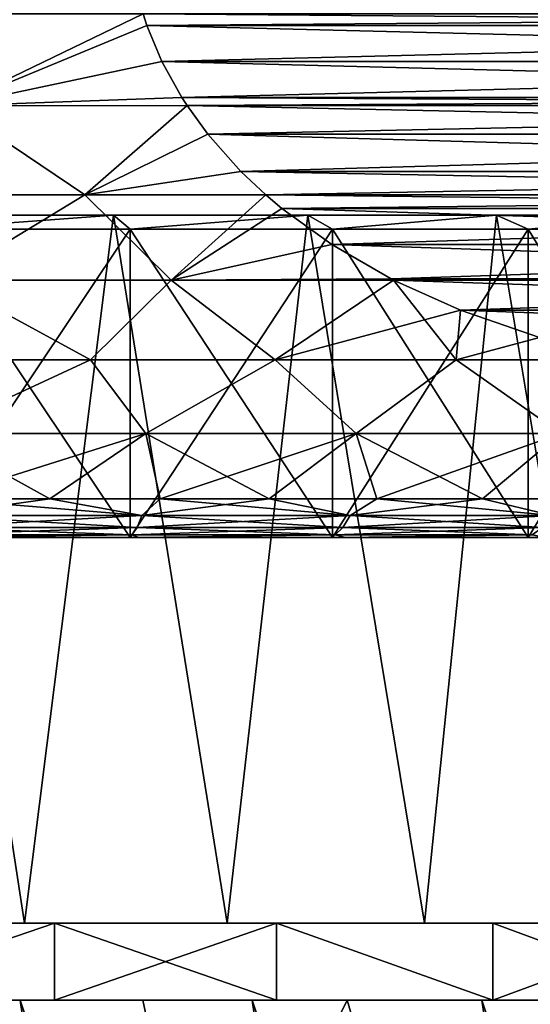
# Model space of a CAD drawing. Header units: metres. Extents: x -109 to 109, y -78 to 121.
# Tile 266 of 656: x -74.53 to -71.22, y 66.9 to 73.28. Entities that reach past the tile are written whole.
import ezdxf

# ---------------------------------------------------------------- set-up
doc = ezdxf.new("R2010")
doc.units = ezdxf.units.M
doc.layers.add('solid_508554_SW0001', color=7, linetype='CONTINUOUS')

msp = doc.modelspace()

# ---------------------------------------------------------------- linework, layer by layer
at = {"layer": 'solid_508554_SW0001'}
for points in [[(-73.729996, 73.321884, -16.278753), (-75.107971, 73.32135, -16.097458), (-74.963448, 72.725342, -16.220842)], [(-74.963448, 72.725342, -47.779156), (-75.107971, 73.32135, -47.902542), (-73.729996, 73.321884, -47.721249)], [(-73.704651, 73.244705, -16.293386), (-73.729996, 73.321884, -16.278753), (-74.963448, 72.725342, -16.220842)], [(-74.963448, 72.725342, -47.779156), (-73.729996, 73.321884, -47.721249), (-73.704651, 73.244705, -47.706615)], [(-73.704651, 73.244705, -16.293386), (-64.270004, 73.321884, -21.740484), (-73.729996, 73.321884, -16.278753)], [(-73.729996, 73.321884, -47.721249), (-64.270004, 73.321884, -42.259514), (-64.295349, 73.244705, -42.274147)], [(-73.704651, 73.244705, -47.706615), (-73.729996, 73.321884, -47.721249), (-64.295349, 73.244705, -42.274147)], [(-73.704651, 73.244705, -16.293386), (-64.295349, 73.244705, -21.725853), (-64.270004, 73.321884, -21.740484)], [(-73.608627, 73.013016, -16.348827), (-73.704651, 73.244705, -16.293386), (-74.963448, 72.725342, -16.220842)], [(-73.608627, 73.013016, -47.651173), (-74.963448, 72.725342, -47.779156), (-73.704651, 73.244705, -47.706615)], [(-73.608627, 73.013016, -16.348827), (-64.295349, 73.244705, -21.725853), (-73.704651, 73.244705, -16.293386)], [(-73.704651, 73.244705, -47.706615), (-64.295349, 73.244705, -42.274147), (-64.391373, 73.013016, -42.32959)], [(-73.608627, 73.013016, -47.651173), (-73.704651, 73.244705, -47.706615), (-64.391373, 73.013016, -42.32959)], [(-73.608627, 73.013016, -16.348827), (-64.391373, 73.013016, -21.670412), (-64.295349, 73.244705, -21.725853)], [(-73.608627, 73.013016, -16.348827), (-74.963448, 72.725342, -16.220842), (-73.478874, 72.778084, -16.423738)], [(-73.608627, 73.013016, -47.651173), (-73.478874, 72.778084, -47.57626), (-74.963448, 72.725342, -47.779156)], [(-73.608627, 73.013016, -16.348827), (-73.478874, 72.778084, -16.423738), (-64.391373, 73.013016, -21.670412)], [(-73.608627, 73.013016, -47.651173), (-64.391373, 73.013016, -42.32959), (-64.521126, 72.778084, -42.404503)], [(-73.608627, 73.013016, -47.651173), (-64.521126, 72.778084, -42.404503), (-73.478874, 72.778084, -47.57626)], [(-73.478874, 72.778084, -16.423738), (-64.521126, 72.778084, -21.595499), (-64.391373, 73.013016, -21.670412)], [(-74.963448, 72.725342, -16.220842), (-75.299805, 72.146965, -16.373081), (-74.106659, 72.146965, -16.510876)], [(-74.106659, 72.146965, -47.489124), (-75.299805, 72.146965, -47.626919), (-74.963448, 72.725342, -47.779156)], [(-73.478874, 72.778084, -16.423738), (-74.963448, 72.725342, -16.220842), (-73.445198, 72.72583, -16.443182)], [(-73.478874, 72.778084, -47.57626), (-73.445198, 72.72583, -47.55682), (-74.963448, 72.725342, -47.779156)], [(-73.445198, 72.72583, -16.443182), (-74.963448, 72.725342, -16.220842), (-74.106659, 72.146965, -16.510876)], [(-74.106659, 72.146965, -47.489124), (-74.963448, 72.725342, -47.779156), (-73.445198, 72.72583, -47.55682)], [(-73.310387, 72.540085, -16.521015), (-73.445198, 72.72583, -16.443182), (-74.106659, 72.146965, -16.510876)], [(-74.106659, 72.146965, -47.489124), (-73.445198, 72.72583, -47.55682), (-73.310387, 72.540077, -47.478985)], [(-73.478874, 72.778084, -16.423738), (-73.445198, 72.72583, -16.443182), (-64.521126, 72.778084, -21.595499)], [(-73.478874, 72.778084, -47.57626), (-64.521126, 72.778084, -42.404503), (-64.554802, 72.72583, -42.423943)], [(-73.478874, 72.778084, -47.57626), (-64.554802, 72.72583, -42.423943), (-73.445198, 72.72583, -47.55682)], [(-73.445198, 72.72583, -16.443182), (-64.554802, 72.72583, -21.576057), (-64.521126, 72.778084, -21.595499)], [(-73.310387, 72.540085, -16.521015), (-64.554802, 72.72583, -21.576057), (-73.445198, 72.72583, -16.443182)], [(-73.445198, 72.72583, -47.55682), (-64.554802, 72.72583, -42.423943), (-64.689613, 72.540077, -42.501778)], [(-73.310387, 72.540077, -47.478985), (-73.445198, 72.72583, -47.55682), (-64.689613, 72.540077, -42.501778)], [(-73.310387, 72.540085, -16.521015), (-64.689613, 72.540085, -21.498222), (-64.554802, 72.72583, -21.576057)], [(-73.310387, 72.540085, -16.521015), (-74.106659, 72.146965, -16.510876), (-73.096771, 72.299736, -16.644344)], [(-73.096771, 72.299736, -47.355656), (-74.106659, 72.146965, -47.489124), (-73.310387, 72.540077, -47.478985)], [(-73.310387, 72.540085, -16.521015), (-73.096771, 72.299736, -16.644344), (-64.689613, 72.540085, -21.498222)], [(-73.310387, 72.540077, -47.478985), (-64.689613, 72.540077, -42.501778), (-64.903229, 72.299736, -42.625107)], [(-73.096771, 72.299736, -47.355656), (-73.310387, 72.540077, -47.478985), (-64.903229, 72.299736, -42.625107)], [(-73.096771, 72.299736, -16.644344), (-64.903229, 72.299736, -21.374893), (-64.689613, 72.540085, -21.498222)], [(-73.096771, 72.299736, -16.644344), (-74.106659, 72.146965, -16.510876), (-72.934898, 72.147285, -16.737803)], [(-73.096771, 72.299736, -47.355656), (-72.934898, 72.147285, -47.262196), (-74.106659, 72.146965, -47.489124)], [(-73.096771, 72.299736, -16.644344), (-72.934898, 72.147285, -16.737803), (-64.903229, 72.299736, -21.374893)], [(-73.096771, 72.299736, -47.355656), (-64.903229, 72.299736, -42.625107), (-65.065102, 72.147285, -42.718567)], [(-73.096771, 72.299736, -47.355656), (-65.065102, 72.147285, -42.718567), (-72.934898, 72.147285, -47.262196)], [(-72.934898, 72.147285, -16.737803), (-65.065102, 72.147285, -21.281435), (-64.903229, 72.299736, -21.374893)], [(-74.106659, 72.146965, -16.510876), (-75.299805, 72.146965, -16.373081), (-75.017242, 71.594719, -16.647995)], [(-75.017242, 71.594719, -47.352005), (-75.299805, 72.146965, -47.626919), (-74.106659, 72.146965, -47.489124)], [(-74.106659, 72.146965, -16.510876), (-75.017242, 71.594719, -16.647995), (-73.548225, 71.594719, -16.86165)], [(-73.548225, 71.594719, -47.138351), (-75.017242, 71.594719, -47.352005), (-74.106659, 72.146965, -47.489124)], [(-72.934898, 72.147285, -16.737803), (-74.106659, 72.146965, -16.510876), (-73.548225, 71.594719, -16.86165)], [(-73.548225, 71.594719, -47.138351), (-74.106659, 72.146965, -47.489124), (-72.934898, 72.147285, -47.262196)], [(-72.831314, 72.0597, -16.797609), (-72.934898, 72.147285, -16.737803), (-73.548225, 71.594719, -16.86165)], [(-73.548225, 71.594719, -47.138351), (-72.934898, 72.147285, -47.262196), (-72.831314, 72.0597, -47.202389)], [(-72.831314, 72.0597, -16.797609), (-65.065102, 72.147285, -21.281435), (-72.934898, 72.147285, -16.737803)], [(-72.934898, 72.147285, -47.262196), (-65.065102, 72.147285, -42.718567), (-65.168686, 72.0597, -42.77837)], [(-72.831314, 72.0597, -47.202389), (-72.934898, 72.147285, -47.262196), (-65.168686, 72.0597, -42.77837)], [(-72.831314, 72.0597, -16.797609), (-65.168686, 72.0597, -21.221628), (-65.065102, 72.147285, -21.281435)], [(-75.204163, 72.016304, -45.156841), (-74.497978, 67.425629, -45.068031), (-75.830353, 67.425629, -45.203529)], [(-75.204163, 72.016304, -18.843161), (-75.830353, 67.425629, -18.796471), (-74.497978, 67.425629, -18.931971)], [(-75.204163, 72.016304, -45.156841), (-73.920807, 72.016304, -44.966473), (-74.497978, 67.425629, -45.068031)], [(-75.149315, 71.925629, -45.281498), (-73.920807, 72.016304, -44.966473), (-75.204163, 72.016304, -45.156841)], [(-73.920807, 72.016304, -19.033527), (-75.204163, 72.016304, -18.843161), (-74.497978, 67.425629, -18.931971)], [(-75.149315, 71.925629, -18.718504), (-75.204163, 72.016304, -18.843161), (-73.920807, 72.016304, -19.033527)], [(-75.149315, 71.925629, -45.281498), (-73.812607, 71.925629, -45.076714), (-73.920807, 72.016304, -44.966473)], [(-73.812607, 71.925629, -18.923286), (-75.149315, 71.925629, -18.718504), (-73.920807, 72.016304, -19.033527)], [(-73.920807, 72.016304, -44.966473), (-73.186302, 67.425629, -44.798473), (-74.497978, 67.425629, -45.068031)], [(-73.920807, 72.016304, -19.033527), (-74.497978, 67.425629, -18.931971), (-73.186302, 67.425629, -19.201527)], [(-73.920807, 72.016304, -44.966473), (-72.662292, 72.016304, -44.65123), (-73.186302, 67.425629, -44.798473)], [(-73.812607, 71.925629, -45.076714), (-72.662292, 72.016304, -44.65123), (-73.920807, 72.016304, -44.966473)], [(-72.662292, 72.016304, -19.34877), (-73.920807, 72.016304, -19.033527), (-73.186302, 67.425629, -19.201527)], [(-73.812607, 71.925629, -18.923286), (-73.920807, 72.016304, -19.033527), (-72.662292, 72.016304, -19.34877)], [(-73.812607, 71.925629, -45.076714), (-72.50351, 71.925629, -44.737762), (-72.662292, 72.016304, -44.65123)], [(-72.50351, 71.925629, -19.262238), (-73.812607, 71.925629, -18.923286), (-72.662292, 72.016304, -19.34877)], [(-72.50782, 71.824883, -16.984379), (-72.831314, 72.0597, -16.797609), (-73.548225, 71.594719, -16.86165)], [(-72.50782, 71.824883, -47.015621), (-73.548225, 71.594719, -47.138351), (-72.831314, 72.0597, -47.202389)], [(-72.662292, 72.016304, -44.65123), (-71.908485, 67.425629, -44.397568), (-73.186302, 67.425629, -44.798473)], [(-72.662292, 72.016304, -19.34877), (-73.186302, 67.425629, -19.201527), (-71.908485, 67.425629, -19.602432)], [(-72.50782, 71.824883, -16.984379), (-65.168686, 72.0597, -21.221628), (-72.831314, 72.0597, -16.797609)], [(-72.831314, 72.0597, -47.202389), (-65.168686, 72.0597, -42.77837), (-65.49218, 71.824883, -42.965141)], [(-72.50782, 71.824883, -47.015621), (-72.831314, 72.0597, -47.202389), (-65.49218, 71.824883, -42.965141)], [(-72.662292, 72.016304, -44.65123), (-71.440735, 72.016304, -44.214149), (-71.908485, 67.425629, -44.397568)], [(-72.50351, 71.925629, -44.737762), (-71.440735, 72.016304, -44.214149), (-72.662292, 72.016304, -44.65123)], [(-71.440735, 72.016304, -19.785851), (-72.662292, 72.016304, -19.34877), (-71.908485, 67.425629, -19.602432)], [(-72.50351, 71.925629, -19.262238), (-72.662292, 72.016304, -19.34877), (-71.440735, 72.016304, -19.785851)], [(-72.50782, 71.824883, -16.984379), (-65.49218, 71.824883, -21.034859), (-65.168686, 72.0597, -21.221628)], [(-72.50351, 71.925629, -44.737762), (-71.235413, 71.925629, -44.268112), (-71.440735, 72.016304, -44.214149)], [(-71.235413, 71.925629, -19.731886), (-72.50351, 71.925629, -19.262238), (-71.440735, 72.016304, -19.785851)], [(-71.440735, 72.016304, -44.214149), (-70.677689, 67.425629, -43.869385), (-71.908485, 67.425629, -44.397568)], [(-71.440735, 72.016304, -19.785851), (-71.908485, 67.425629, -19.602432), (-70.677689, 67.425629, -20.130615)], [(-71.440735, 72.016304, -44.214149), (-70.267899, 72.016304, -43.659439), (-70.677689, 67.425629, -43.869385)], [(-71.235413, 71.925629, -44.268112), (-70.267899, 72.016304, -43.659439), (-71.440735, 72.016304, -44.214149)], [(-70.267899, 72.016304, -20.340559), (-71.440735, 72.016304, -19.785851), (-70.677689, 67.425629, -20.130615)], [(-71.235413, 71.925629, -19.731886), (-71.440735, 72.016304, -19.785851), (-70.267899, 72.016304, -20.340559)], [(-71.235413, 71.925629, -44.268112), (-70.021263, 71.925629, -43.672554), (-70.267899, 72.016304, -43.659439)], [(-70.021263, 71.925629, -20.327448), (-71.235413, 71.925629, -19.731886), (-70.267899, 72.016304, -20.340559)], [(-75.149315, 71.925629, -45.281498), (-75.14933, 69.925629, -45.281498), (-73.81263, 69.925629, -45.076717)], [(-73.812607, 71.925629, -18.923286), (-73.81263, 69.925629, -18.923283), (-75.14933, 69.925629, -18.718502)], [(-73.812607, 71.925629, -18.923286), (-75.14933, 69.925629, -18.718502), (-75.149315, 71.925629, -18.718504)], [(-75.149315, 71.925629, -45.281498), (-73.81263, 69.925629, -45.076717), (-73.812607, 71.925629, -45.076714)], [(-73.812607, 71.925629, -45.076714), (-73.81263, 69.925629, -45.076717), (-72.50354, 69.925629, -44.73777)], [(-72.50351, 71.925629, -19.262238), (-72.50354, 69.925629, -19.262232), (-73.81263, 69.925629, -18.923283)], [(-72.50351, 71.925629, -19.262238), (-73.81263, 69.925629, -18.923283), (-73.812607, 71.925629, -18.923286)], [(-73.812607, 71.925629, -45.076714), (-72.50354, 69.925629, -44.73777), (-72.50351, 71.925629, -44.737762)], [(-72.50351, 71.925629, -44.737762), (-72.50354, 69.925629, -44.73777), (-71.235435, 69.925629, -44.26812)], [(-71.235413, 71.925629, -19.731886), (-71.235435, 69.925629, -19.73188), (-72.50354, 69.925629, -19.262232)], [(-71.235413, 71.925629, -19.731886), (-72.50354, 69.925629, -19.262232), (-72.50351, 71.925629, -19.262238)], [(-72.50351, 71.925629, -44.737762), (-71.235435, 69.925629, -44.26812), (-71.235413, 71.925629, -44.268112)], [(-71.235413, 71.925629, -44.268112), (-71.235435, 69.925629, -44.26812), (-70.021286, 69.925629, -43.672562)], [(-70.021263, 71.925629, -20.327448), (-70.021286, 69.925629, -20.327438), (-71.235435, 69.925629, -19.73188)], [(-70.021263, 71.925629, -20.327448), (-71.235435, 69.925629, -19.73188), (-71.235413, 71.925629, -19.731886)], [(-71.235413, 71.925629, -44.268112), (-70.021286, 69.925629, -43.672562), (-70.021263, 71.925629, -43.672554)], [(-72.50782, 71.824883, -16.984379), (-73.548225, 71.594719, -16.86165), (-72.122551, 71.601952, -17.206812)], [(-72.50782, 71.824883, -47.015621), (-72.122559, 71.601952, -46.79319), (-73.548225, 71.594719, -47.138351)], [(-72.50782, 71.824883, -16.984379), (-72.122551, 71.601952, -17.206812), (-65.49218, 71.824883, -21.034859)], [(-72.50782, 71.824883, -47.015621), (-65.49218, 71.824883, -42.965141), (-65.877441, 71.601952, -43.187572)], [(-72.50782, 71.824883, -47.015621), (-65.877441, 71.601952, -43.187572), (-72.122559, 71.601952, -46.79319)], [(-72.122551, 71.601952, -17.206812), (-65.877449, 71.601952, -20.812426), (-65.49218, 71.824883, -21.034859)], [(-75.017242, 71.594719, -47.352005), (-74.06945, 71.076706, -46.912193), (-75.280746, 71.076706, -47.059696)], [(-75.017242, 71.594719, -16.647995), (-75.280746, 71.076706, -16.940304), (-74.06945, 71.076706, -17.087809)], [(-73.548225, 71.594719, -47.138351), (-74.06945, 71.076706, -46.912193), (-75.017242, 71.594719, -47.352005)], [(-73.548225, 71.594719, -16.86165), (-75.017242, 71.594719, -16.647995), (-74.06945, 71.076706, -17.087809)], [(-73.548225, 71.594719, -47.138351), (-72.874008, 71.076706, -46.667419), (-74.06945, 71.076706, -46.912193)], [(-73.548225, 71.594719, -16.86165), (-74.06945, 71.076706, -17.087809), (-72.874008, 71.076706, -17.332579)], [(-72.122551, 71.601952, -17.206812), (-73.548225, 71.594719, -16.86165), (-72.107857, 71.594429, -17.215298)], [(-72.122559, 71.601952, -46.79319), (-72.107857, 71.594429, -46.784702), (-73.548225, 71.594719, -47.138351)], [(-72.107857, 71.594429, -46.784702), (-72.874008, 71.076706, -46.667419), (-73.548225, 71.594719, -47.138351)], [(-72.107857, 71.594429, -17.215298), (-73.548225, 71.594719, -16.86165), (-72.874008, 71.076706, -17.332579)], [(-71.674355, 71.398903, -46.53442), (-72.874008, 71.076706, -46.667419), (-72.107857, 71.594429, -46.784702)], [(-72.107857, 71.594429, -17.215298), (-72.874008, 71.076706, -17.332579), (-71.702217, 71.076706, -17.673021)], [(-72.122559, 71.601952, -46.79319), (-65.877441, 71.601952, -43.187572), (-65.892143, 71.594429, -43.19606)], [(-72.122559, 71.601952, -46.79319), (-65.892143, 71.594429, -43.19606), (-72.107857, 71.594429, -46.784702)], [(-72.122551, 71.601952, -17.206812), (-72.107857, 71.594429, -17.215298), (-65.877449, 71.601952, -20.812426)], [(-72.107857, 71.594429, -17.215298), (-65.892143, 71.594429, -20.80394), (-65.877449, 71.601952, -20.812426)], [(-71.674347, 71.398895, -17.465584), (-65.892143, 71.594429, -20.80394), (-72.107857, 71.594429, -17.215298)], [(-71.674347, 71.398895, -17.465584), (-72.107857, 71.594429, -17.215298), (-71.702217, 71.076706, -17.673021)], [(-72.107857, 71.594429, -46.784702), (-65.892143, 71.594429, -43.19606), (-66.325653, 71.398903, -43.446346)], [(-71.674355, 71.398903, -46.53442), (-72.107857, 71.594429, -46.784702), (-66.325653, 71.398903, -43.446346)], [(-71.674347, 71.398895, -17.465584), (-66.325653, 71.398895, -20.553652), (-65.892143, 71.594429, -20.80394)], [(-71.674355, 71.398903, -46.53442), (-71.702217, 71.076706, -46.326977), (-72.874008, 71.076706, -46.667419)], [(-71.16362, 71.222984, -46.239548), (-71.702217, 71.076706, -46.326977), (-71.674355, 71.398903, -46.53442)], [(-71.163612, 71.222977, -17.760458), (-71.674347, 71.398895, -17.465584), (-71.702217, 71.076706, -17.673021)], [(-71.674355, 71.398903, -46.53442), (-66.325653, 71.398903, -43.446346), (-66.836388, 71.222977, -43.741219)], [(-71.16362, 71.222984, -46.239548), (-71.674355, 71.398903, -46.53442), (-66.836388, 71.222977, -43.741219)], [(-71.163612, 71.222977, -17.760458), (-66.325653, 71.398895, -20.553652), (-71.674347, 71.398895, -17.465584)], [(-71.16362, 71.222984, -46.239548), (-70.594704, 71.081955, -45.911083), (-71.702217, 71.076706, -46.326977)], [(-71.163612, 71.222977, -17.760458), (-71.702217, 71.076706, -17.673021), (-70.594696, 71.081955, -18.088919)], [(-75.099434, 70.60054, -46.667427), (-75.280746, 71.076706, -47.059696), (-74.06945, 71.076706, -46.912193)], [(-74.06945, 71.076706, -17.087809), (-75.280746, 71.076706, -16.940304), (-75.099434, 70.60054, -17.332575)], [(-73.711548, 70.60054, -46.467876), (-75.099434, 70.60054, -46.667427), (-74.06945, 71.076706, -46.912193)], [(-74.06945, 71.076706, -17.087809), (-75.099434, 70.60054, -17.332575), (-73.711548, 70.60054, -17.532122)], [(-73.711548, 70.60054, -46.467876), (-74.06945, 71.076706, -46.912193), (-72.874008, 71.076706, -46.667419)], [(-72.874008, 71.076706, -17.332579), (-74.06945, 71.076706, -17.087809), (-73.711548, 70.60054, -17.532122)], [(-72.348915, 70.60054, -46.137306), (-73.711548, 70.60054, -46.467876), (-72.874008, 71.076706, -46.667419)], [(-72.874008, 71.076706, -17.332579), (-73.711548, 70.60054, -17.532122), (-72.348915, 70.60054, -17.862694)], [(-72.348915, 70.60054, -46.137306), (-72.874008, 71.076706, -46.667419), (-71.702217, 71.076706, -46.326977)], [(-71.702217, 71.076706, -17.673021), (-72.874008, 71.076706, -17.332579), (-72.348915, 70.60054, -17.862694)], [(-71.023872, 70.60054, -45.678707), (-72.348915, 70.60054, -46.137306), (-71.702217, 71.076706, -46.326977)], [(-71.702217, 71.076706, -17.673021), (-72.348915, 70.60054, -17.862694), (-71.023872, 70.60054, -18.321295)], [(-70.594704, 71.081955, -45.911083), (-70.563293, 71.07563, -45.892948), (-71.702217, 71.076706, -46.326977)], [(-70.594696, 71.081955, -18.088919), (-71.702217, 71.076706, -17.673021), (-70.563293, 71.07563, -18.10705)], [(-71.023872, 70.60054, -45.678707), (-71.702217, 71.076706, -46.326977), (-70.563293, 71.07563, -45.892948)], [(-70.563293, 71.07563, -18.10705), (-71.702217, 71.076706, -17.673021), (-71.023872, 70.60054, -18.321295)], [(-75.099434, 70.60054, -17.332575), (-75.052567, 70.175629, -17.766216), (-74.333496, 70.175629, -17.857798)], [(-75.099434, 70.60054, -17.332575), (-74.333496, 70.175629, -17.857798), (-73.711548, 70.60054, -17.532122)], [(-73.711548, 70.60054, -46.467876), (-75.052567, 70.175629, -46.233784), (-75.099434, 70.60054, -46.667427)], [(-73.711548, 70.60054, -46.467876), (-74.333496, 70.175629, -46.142204), (-75.052567, 70.175629, -46.233784)], [(-73.711548, 70.60054, -17.532122), (-74.333496, 70.175629, -17.857798), (-73.619987, 70.175629, -17.98568)], [(-73.711548, 70.60054, -46.467876), (-73.619987, 70.175629, -46.01432), (-74.333496, 70.175629, -46.142204)], [(-73.711548, 70.60054, -17.532122), (-73.619987, 70.175629, -17.98568), (-72.913864, 70.175629, -18.149538)], [(-73.711548, 70.60054, -17.532122), (-72.913864, 70.175629, -18.149538), (-72.348915, 70.60054, -17.862694)], [(-72.348915, 70.60054, -46.137306), (-73.619987, 70.175629, -46.01432), (-73.711548, 70.60054, -46.467876)], [(-72.348915, 70.60054, -46.137306), (-72.913864, 70.175629, -45.850464), (-73.619987, 70.175629, -46.01432)], [(-72.348915, 70.60054, -17.862694), (-72.913864, 70.175629, -18.149538), (-72.216957, 70.175629, -18.348949)], [(-72.348915, 70.60054, -46.137306), (-72.216957, 70.175629, -45.651051), (-72.913864, 70.175629, -45.850464)], [(-72.348915, 70.60054, -17.862694), (-72.216957, 70.175629, -18.348949), (-71.531036, 70.175629, -18.583403)], [(-72.348915, 70.60054, -17.862694), (-71.531036, 70.175629, -18.583403), (-71.023872, 70.60054, -18.321295)], [(-71.023872, 70.60054, -45.678707), (-72.216957, 70.175629, -45.651051), (-72.348915, 70.60054, -46.137306)], [(-71.023872, 70.60054, -45.678707), (-71.531036, 70.175629, -45.416595), (-72.216957, 70.175629, -45.651051)], [(-71.023872, 70.60054, -18.321295), (-71.531036, 70.175629, -18.583403), (-70.85788, 70.175629, -18.852297)], [(-71.023872, 70.60054, -45.678707), (-70.85788, 70.175629, -45.147705), (-71.531036, 70.175629, -45.416595)], [(-75.052567, 70.175629, -17.766216), (-75.111916, 70.06897, -17.906548), (-73.737198, 70.06897, -18.110466)], [(-74.333496, 70.175629, -46.142204), (-73.737198, 70.06897, -45.889534), (-75.111916, 70.06897, -46.093452)], [(-75.052567, 70.175629, -46.233784), (-74.333496, 70.175629, -46.142204), (-75.111916, 70.06897, -46.093452)], [(-74.333496, 70.175629, -17.857798), (-75.052567, 70.175629, -17.766216), (-73.737198, 70.06897, -18.110466)], [(-73.619987, 70.175629, -17.98568), (-74.333496, 70.175629, -17.857798), (-73.737198, 70.06897, -18.110466)], [(-74.333496, 70.175629, -46.142204), (-73.619987, 70.175629, -46.01432), (-73.737198, 70.06897, -45.889534)], [(-73.619987, 70.175629, -17.98568), (-73.737198, 70.06897, -18.110466), (-72.389091, 70.06897, -18.448151)], [(-72.913864, 70.175629, -45.850464), (-72.389091, 70.06897, -45.551849), (-73.737198, 70.06897, -45.889534)], [(-73.619987, 70.175629, -46.01432), (-72.913864, 70.175629, -45.850464), (-73.737198, 70.06897, -45.889534)], [(-72.913864, 70.175629, -18.149538), (-73.619987, 70.175629, -17.98568), (-72.389091, 70.06897, -18.448151)], [(-72.216957, 70.175629, -18.348949), (-72.913864, 70.175629, -18.149538), (-72.389091, 70.06897, -18.448151)], [(-72.913864, 70.175629, -45.850464), (-72.216957, 70.175629, -45.651051), (-72.389091, 70.06897, -45.551849)], [(-72.216957, 70.175629, -18.348949), (-72.389091, 70.06897, -18.448151), (-71.080574, 70.06897, -18.916346)], [(-71.531036, 70.175629, -45.416595), (-71.080574, 70.06897, -45.083652), (-72.389091, 70.06897, -45.551849)], [(-72.216957, 70.175629, -45.651051), (-71.531036, 70.175629, -45.416595), (-72.389091, 70.06897, -45.551849)], [(-71.531036, 70.175629, -18.583403), (-72.216957, 70.175629, -18.348949), (-71.080574, 70.06897, -18.916346)], [(-70.85788, 70.175629, -18.852297), (-71.531036, 70.175629, -18.583403), (-71.080574, 70.06897, -18.916346)], [(-71.531036, 70.175629, -45.416595), (-70.85788, 70.175629, -45.147705), (-71.080574, 70.06897, -45.083652)], [(-75.111916, 70.06897, -17.906548), (-75.127846, 69.99015, -18.068274), (-73.768906, 69.99015, -18.269854)], [(-73.737198, 70.06897, -45.889534), (-73.768906, 69.99015, -45.730145), (-75.127846, 69.99015, -45.931725)], [(-75.111916, 70.06897, -46.093452), (-73.737198, 70.06897, -45.889534), (-75.127846, 69.99015, -45.931725)], [(-73.737198, 70.06897, -18.110466), (-75.111916, 70.06897, -17.906548), (-73.768906, 69.99015, -18.269854)], [(-73.737198, 70.06897, -18.110466), (-73.768906, 69.99015, -18.269854), (-72.436264, 69.99015, -18.603662)], [(-72.389091, 70.06897, -45.551849), (-72.436264, 69.99015, -45.396339), (-73.768906, 69.99015, -45.730145)], [(-73.737198, 70.06897, -45.889534), (-72.389091, 70.06897, -45.551849), (-73.768906, 69.99015, -45.730145)], [(-72.389091, 70.06897, -18.448151), (-73.737198, 70.06897, -18.110466), (-72.436264, 69.99015, -18.603662)], [(-72.389091, 70.06897, -18.448151), (-72.436264, 69.99015, -18.603662), (-71.142761, 69.99015, -19.066484)], [(-71.080574, 70.06897, -45.083652), (-71.142761, 69.99015, -44.933514), (-72.436264, 69.99015, -45.396339)], [(-72.389091, 70.06897, -45.551849), (-71.080574, 70.06897, -45.083652), (-72.436264, 69.99015, -45.396339)], [(-71.080574, 70.06897, -18.916346), (-72.389091, 70.06897, -18.448151), (-71.142761, 69.99015, -19.066484)], [(-75.127846, 69.99015, -18.068274), (-75.144905, 69.941841, -18.241474), (-73.802856, 69.941841, -18.440548)], [(-73.768906, 69.99015, -45.730145), (-73.802856, 69.941841, -45.559452), (-75.144905, 69.941841, -45.758526)], [(-75.127846, 69.99015, -45.931725), (-73.768906, 69.99015, -45.730145), (-75.144905, 69.941841, -45.758526)], [(-73.768906, 69.99015, -18.269854), (-75.127846, 69.99015, -18.068274), (-73.802856, 69.941841, -18.440548)], [(-73.768906, 69.99015, -18.269854), (-73.802856, 69.941841, -18.440548), (-72.486786, 69.941841, -18.770206)], [(-72.436264, 69.99015, -45.396339), (-72.486786, 69.941841, -45.229794), (-73.802856, 69.941841, -45.559452)], [(-73.768906, 69.99015, -45.730145), (-72.436264, 69.99015, -45.396339), (-73.802856, 69.941841, -45.559452)], [(-72.436264, 69.99015, -18.603662), (-73.768906, 69.99015, -18.269854), (-72.486786, 69.941841, -18.770206)], [(-72.436264, 69.99015, -18.603662), (-72.486786, 69.941841, -18.770206), (-71.209366, 69.941841, -19.227276)], [(-71.142761, 69.99015, -44.933514), (-71.209366, 69.941841, -44.772724), (-72.486786, 69.941841, -45.229794)], [(-72.436264, 69.99015, -45.396339), (-71.142761, 69.99015, -44.933514), (-72.486786, 69.941841, -45.229794)], [(-71.142761, 69.99015, -19.066484), (-72.436264, 69.99015, -18.603662), (-71.209366, 69.941841, -19.227276)], [(-75.14933, 69.925629, -18.718502), (-73.81263, 69.925629, -18.923283), (-75.123741, 69.925629, -18.42383)], [(-73.81263, 69.925629, -45.076717), (-75.14933, 69.925629, -45.281498), (-75.123741, 69.925629, -45.576172)], [(-73.802856, 69.941841, -18.440548), (-75.144905, 69.941841, -18.241474), (-75.123741, 69.925629, -18.42383)], [(-75.144905, 69.941841, -45.758526), (-73.802856, 69.941841, -45.559452), (-75.123741, 69.925629, -45.576172)], [(-73.802856, 69.941841, -18.440548), (-75.123741, 69.925629, -18.42383), (-73.757118, 69.925629, -18.632759)], [(-73.802856, 69.941841, -45.559452), (-73.757118, 69.925629, -45.367241), (-75.123741, 69.925629, -45.576172)], [(-73.81263, 69.925629, -18.923283), (-73.757118, 69.925629, -18.632759), (-75.123741, 69.925629, -18.42383)], [(-73.81263, 69.925629, -45.076717), (-75.123741, 69.925629, -45.576172), (-73.757118, 69.925629, -45.367241)], [(-73.81263, 69.925629, -18.923283), (-72.50354, 69.925629, -19.262232), (-73.757118, 69.925629, -18.632759)], [(-72.50354, 69.925629, -44.73777), (-73.81263, 69.925629, -45.076717), (-73.757118, 69.925629, -45.367241)], [(-72.486786, 69.941841, -18.770206), (-73.802856, 69.941841, -18.440548), (-73.757118, 69.925629, -18.632759)], [(-73.802856, 69.941841, -45.559452), (-72.486786, 69.941841, -45.229794), (-73.757118, 69.925629, -45.367241)], [(-72.486786, 69.941841, -18.770206), (-73.757118, 69.925629, -18.632759), (-72.418434, 69.925629, -18.978966)], [(-72.486786, 69.941841, -45.229794), (-72.418434, 69.925629, -45.021034), (-73.757118, 69.925629, -45.367241)], [(-72.50354, 69.925629, -19.262232), (-72.418434, 69.925629, -18.978966), (-73.757118, 69.925629, -18.632759)], [(-72.50354, 69.925629, -44.73777), (-73.757118, 69.925629, -45.367241), (-72.418434, 69.925629, -45.021034)], [(-72.50354, 69.925629, -19.262232), (-71.235435, 69.925629, -19.73188), (-72.418434, 69.925629, -18.978966)], [(-71.235435, 69.925629, -44.26812), (-72.50354, 69.925629, -44.73777), (-72.418434, 69.925629, -45.021034)], [(-71.209366, 69.941841, -19.227276), (-72.486786, 69.941841, -18.770206), (-72.418434, 69.925629, -18.978966)], [(-72.486786, 69.941841, -45.229794), (-71.209366, 69.941841, -44.772724), (-72.418434, 69.925629, -45.021034)], [(-71.209366, 69.941841, -19.227276), (-72.418434, 69.925629, -18.978966), (-71.122017, 69.925629, -19.458717)], [(-71.209366, 69.941841, -44.772724), (-71.122017, 69.925629, -44.541283), (-72.418434, 69.925629, -45.021034)], [(-71.235435, 69.925629, -19.73188), (-71.122017, 69.925629, -19.458717), (-72.418434, 69.925629, -18.978966)], [(-71.235435, 69.925629, -44.26812), (-72.418434, 69.925629, -45.021034), (-71.122017, 69.925629, -44.541283)], [(-71.235435, 69.925629, -19.73188), (-70.021286, 69.925629, -20.327438), (-71.122017, 69.925629, -19.458717)], [(-70.021286, 69.925629, -43.672562), (-71.235435, 69.925629, -44.26812), (-71.122017, 69.925629, -44.541283)], [(-71.46402, 67.425629, -45.597389), (-82.885666, 67.425629, -45.018185), (-77.169647, 67.425629, -45.203529)], [(-71.46402, 67.425629, -45.597389), (-81.53598, 67.425629, -45.597389), (-82.885666, 67.425629, -45.018185)], [(-72.865479, 67.425629, -46.037106), (-80.134521, 67.425629, -46.037106), (-81.53598, 67.425629, -45.597389)], [(-71.46402, 67.425629, -45.597389), (-72.865479, 67.425629, -46.037106), (-81.53598, 67.425629, -45.597389)], [(-81.53598, 67.425629, -18.402613), (-71.46402, 67.425629, -18.402613), (-70.114334, 67.425629, -18.981815)], [(-75.830353, 67.425629, -18.796471), (-81.53598, 67.425629, -18.402613), (-70.114334, 67.425629, -18.981815)], [(-81.53598, 67.425629, -18.402613), (-80.134521, 67.425629, -17.962896), (-71.46402, 67.425629, -18.402613)], [(-74.304428, 67.425629, -46.332809), (-78.695572, 67.425629, -46.332809), (-80.134521, 67.425629, -46.037106)], [(-72.865479, 67.425629, -46.037106), (-74.304428, 67.425629, -46.332809), (-80.134521, 67.425629, -46.037106)], [(-80.134521, 67.425629, -17.962896), (-72.865479, 67.425629, -17.962896), (-71.46402, 67.425629, -18.402613)], [(-80.134521, 67.425629, -17.962896), (-78.695572, 67.425629, -17.667191), (-72.865479, 67.425629, -17.962896)], [(-74.304428, 67.425629, -46.332809), (-75.765671, 67.425629, -46.481392), (-78.695572, 67.425629, -46.332809)], [(-78.695572, 67.425629, -17.667191), (-74.304428, 67.425629, -17.667191), (-72.865479, 67.425629, -17.962896)], [(-78.695572, 67.425629, -17.667191), (-77.234329, 67.425629, -17.518606), (-74.304428, 67.425629, -17.667191)], [(-77.234329, 67.425629, -17.518606), (-75.765671, 67.425629, -17.518606), (-74.304428, 67.425629, -17.667191)], [(-71.46402, 67.425629, -45.597389), (-77.169647, 67.425629, -45.203529), (-75.830353, 67.425629, -45.203529)], [(-71.46402, 67.425629, -45.597389), (-75.830353, 67.425629, -45.203529), (-74.497978, 67.425629, -45.068031)], [(-74.497978, 67.425629, -18.931971), (-75.830353, 67.425629, -18.796471), (-70.114334, 67.425629, -18.981815)], [(-75.765671, 67.425629, -17.518606), (-75.765602, 66.925629, -17.51861), (-74.304428, 67.425629, -17.667191)], [(-74.304428, 67.425629, -46.332809), (-75.765602, 66.925629, -46.481388), (-75.765671, 67.425629, -46.481392)], [(-74.304428, 67.425629, -17.667191), (-75.765602, 66.925629, -17.51861), (-74.304321, 66.925629, -17.667206)], [(-74.304428, 67.425629, -46.332809), (-74.304321, 66.925629, -46.332794), (-75.765602, 66.925629, -46.481388)], [(-70.114334, 67.425629, -45.018185), (-74.497978, 67.425629, -45.068031), (-73.186302, 67.425629, -44.798473)], [(-70.114334, 67.425629, -45.018185), (-71.46402, 67.425629, -45.597389), (-74.497978, 67.425629, -45.068031)], [(-73.186302, 67.425629, -19.201527), (-74.497978, 67.425629, -18.931971), (-70.114334, 67.425629, -18.981815)], [(-74.304428, 67.425629, -17.667191), (-74.304321, 66.925629, -17.667206), (-72.865555, 66.925629, -17.962877)], [(-74.304428, 67.425629, -17.667191), (-72.865555, 66.925629, -17.962877), (-72.865479, 67.425629, -17.962896)], [(-72.865479, 67.425629, -46.037106), (-74.304321, 66.925629, -46.332794), (-74.304428, 67.425629, -46.332809)], [(-72.865479, 67.425629, -46.037106), (-72.865555, 66.925629, -46.037121), (-74.304321, 66.925629, -46.332794)], [(-70.114334, 67.425629, -45.018185), (-73.186302, 67.425629, -44.798473), (-71.908485, 67.425629, -44.397568)], [(-73.186302, 67.425629, -19.201527), (-70.114334, 67.425629, -18.981815), (-68.830124, 67.425629, -19.694599)], [(-71.908485, 67.425629, -19.602432), (-73.186302, 67.425629, -19.201527), (-68.830124, 67.425629, -19.694599)], [(-72.865479, 67.425629, -17.962896), (-72.865555, 66.925629, -17.962877), (-71.464081, 66.925629, -18.402594)], [(-72.865479, 67.425629, -46.037106), (-71.464081, 66.925629, -45.597408), (-72.865555, 66.925629, -46.037121)], [(-72.865479, 67.425629, -17.962896), (-71.464081, 66.925629, -18.402594), (-71.46402, 67.425629, -18.402613)], [(-71.46402, 67.425629, -45.597389), (-71.464081, 66.925629, -45.597408), (-72.865479, 67.425629, -46.037106)], [(-68.830124, 67.425629, -44.305401), (-71.908485, 67.425629, -44.397568), (-70.677689, 67.425629, -43.869385)], [(-68.830124, 67.425629, -44.305401), (-70.114334, 67.425629, -45.018185), (-71.908485, 67.425629, -44.397568)], [(-70.677689, 67.425629, -20.130615), (-71.908485, 67.425629, -19.602432), (-68.830124, 67.425629, -19.694599)], [(-71.46402, 67.425629, -18.402613), (-71.464081, 66.925629, -18.402594), (-70.114273, 66.925629, -18.98184)], [(-70.114334, 67.425629, -45.018185), (-70.114273, 66.925629, -45.018158), (-71.464081, 66.925629, -45.597408)], [(-70.114334, 67.425629, -45.018185), (-71.464081, 66.925629, -45.597408), (-71.46402, 67.425629, -45.597389)], [(-71.46402, 67.425629, -18.402613), (-70.114273, 66.925629, -18.98184), (-70.114334, 67.425629, -18.981815)], [(-72.425713, 41.317665, 1.927269), (-77.977753, 66.925629, -14.593102), (-78.484024, 62.539009, -11.817129)], [(-72.772636, 43.625931, 0.44383), (-75.077583, 66.925629, -14.485738), (-77.977753, 66.925629, -14.593102)], [(-72.624634, 42.470913, 1.185171), (-72.772636, 43.625931, 0.44383), (-77.977753, 66.925629, -14.593102)], [(-72.425713, 41.317665, 1.927269), (-72.624634, 42.470913, 1.185171), (-77.977753, 66.925629, -14.593102)], [(-73.402878, 59.25383, -49.5), (-76.703629, 62.686043, -49.5), (-76.216644, 66.925629, -49.5)], [(-73.402878, 59.25383, -49.5), (-76.216644, 66.925629, -49.5), (-75.368774, 66.925629, -49.5)], [(-74.304321, 66.925629, -17.667206), (-75.765602, 66.925629, -17.51861), (-75.077583, 66.925629, -14.485738)], [(-75.765602, 66.925629, -46.481388), (-74.304321, 66.925629, -46.332794), (-75.368774, 66.925629, -49.5)], [(-73.402878, 59.25383, -49.5), (-75.368774, 66.925629, -49.5), (-74.526535, 66.925629, -49.5)], [(-74.304321, 66.925629, -46.332794), (-74.526535, 66.925629, -49.5), (-75.368774, 66.925629, -49.5)], [(-72.772636, 43.625931, 0.44383), (-74.789749, 64.905304, -13.187934), (-75.077583, 66.925629, -14.485738)], [(-73.329369, 65.039665, -13.292741), (-75.077583, 66.925629, -14.485738), (-74.789749, 64.905304, -13.187934)], [(-73.732216, 66.925629, -14.496431), (-75.077583, 66.925629, -14.485738), (-73.329369, 65.039665, -13.292741)], [(-74.304321, 66.925629, -17.667206), (-75.077583, 66.925629, -14.485738), (-73.732216, 66.925629, -14.496431)], [(-71.834488, 58.799492, -49.429379), (-73.402878, 59.25383, -49.5), (-74.526535, 66.925629, -49.5)], [(-73.023575, 66.925629, -49.431004), (-71.834488, 58.799492, -49.429379), (-74.526535, 66.925629, -49.5)], [(-74.304321, 66.925629, -46.332794), (-73.023575, 66.925629, -49.431004), (-74.526535, 66.925629, -49.5)], [(-72.865555, 66.925629, -17.962877), (-74.304321, 66.925629, -17.667206), (-73.732216, 66.925629, -14.496431)], [(-74.304321, 66.925629, -46.332794), (-72.865555, 66.925629, -46.037121), (-73.023575, 66.925629, -49.431004)], [(-72.407524, 66.925629, -14.627072), (-73.732216, 66.925629, -14.496431), (-73.329369, 65.039665, -13.292741)], [(-72.865555, 66.925629, -17.962877), (-73.732216, 66.925629, -14.496431), (-72.407524, 66.925629, -14.627072)], [(-72.407524, 66.925629, -14.627072), (-73.329369, 65.039665, -13.292741), (-71.875465, 65.10672, -13.500927)], [(-73.023575, 66.925629, -49.431004), (-70.367241, 58.992702, -49.219059), (-71.834488, 58.799492, -49.429379)], [(-73.023575, 66.925629, -49.431004), (-71.535889, 66.925629, -49.225903), (-70.367241, 58.992702, -49.219059)], [(-72.865555, 66.925629, -46.037121), (-71.535889, 66.925629, -49.225903), (-73.023575, 66.925629, -49.431004)], [(-71.464081, 66.925629, -18.402594), (-72.865555, 66.925629, -17.962877), (-72.407524, 66.925629, -14.627072)], [(-72.865555, 66.925629, -46.037121), (-71.464081, 66.925629, -45.597408), (-71.535889, 66.925629, -49.225903)], [(-71.105766, 66.925629, -14.875964), (-72.407524, 66.925629, -14.627072), (-71.875465, 65.10672, -13.500927)], [(-71.464081, 66.925629, -18.402594), (-72.407524, 66.925629, -14.627072), (-71.105766, 66.925629, -14.875964)], [(-71.105766, 66.925629, -14.875964), (-71.875465, 65.10672, -13.500927), (-70.438278, 65.10601, -13.811031)], [(-71.535889, 66.925629, -49.225903), (-68.925598, 59.179573, -48.871395), (-70.367241, 58.992702, -49.219059)], [(-71.535889, 66.925629, -49.225903), (-70.074875, 66.925629, -48.886921), (-68.925598, 59.179573, -48.871395)], [(-70.114273, 66.925629, -45.018158), (-70.074875, 66.925629, -48.886921), (-71.535889, 66.925629, -49.225903)], [(-71.464081, 66.925629, -45.597408), (-70.114273, 66.925629, -45.018158), (-71.535889, 66.925629, -49.225903)], [(-70.114273, 66.925629, -18.98184), (-71.464081, 66.925629, -18.402594), (-71.105766, 66.925629, -14.875964)]]:
    msp.add_3dface(points, dxfattribs=at)

doc.saveas('drawing.dxf')
